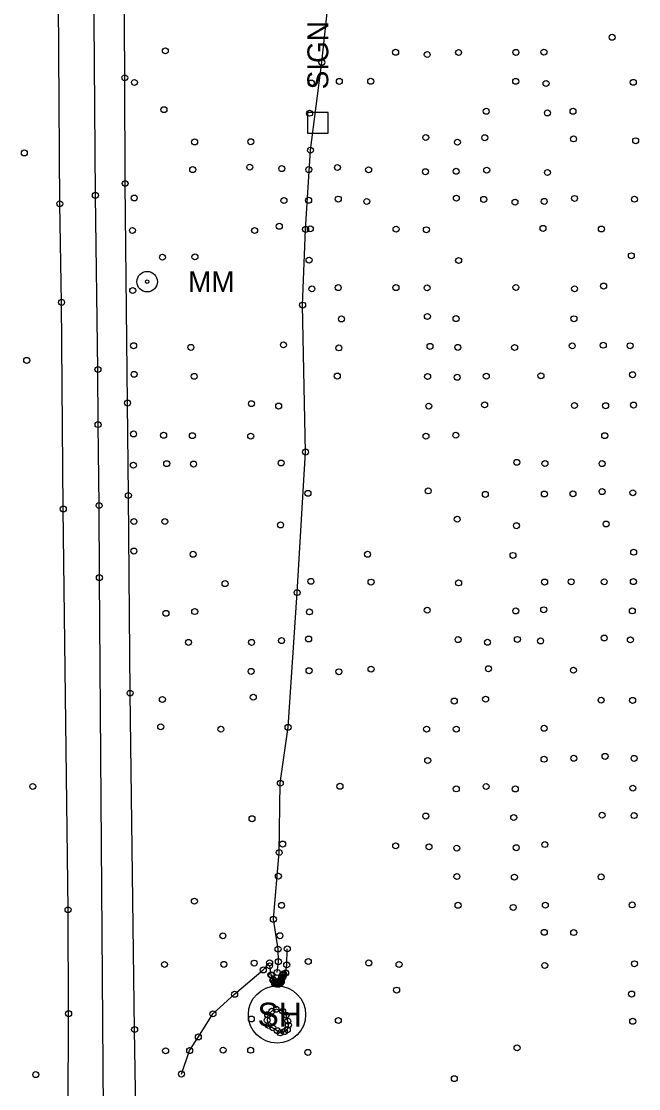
# Model space of a CAD drawing. Extents: x 20503438 to 20508873, y 7964251 to 7984667.
# Drawn here: x 20505498.6 to 20505705.5, y 7978792.6 to 7979150.2 of the extents above; entities that cross this region are included whole.
import ezdxf

# ---------------------------------------------------------------- set-up
doc = ezdxf.new("R2010")
doc.units = 0
for name, color, linetype in [('SurBreakLine', 7, 'Continuous'), ('SurConcreteSlab', 7, 'Continuous'), ('SurDrainageArrowDown', 7, 'Continuous'), ('SurEdgeRoadPaved', 7, 'Continuous'), ('SurEdgeShoulderPaved', 7, 'Continuous'), ('SurNaturalCells', 7, 'Continuous'), ('SurRoadPoints', 7, 'Continuous'), ('SurSurveyPoints', 7, 'Continuous')]:
    doc.layers.add(name, color=color, linetype=linetype)

msp = doc.modelspace()

# ---------------------------------------------------------------- linework, layer by layer
at = {"layer": 'SurBreakLine'}
for points in [[(20505514.35, 7978785.2), (20505514.46, 7978817.7), (20505514.28, 7978852.51), (20505512.68, 7978986.8), (20505512.11, 7979056.03), (20505511.51, 7979089.06), (20505510.83, 7979190.56), (20505510.51, 7979223), (20505509.54, 7979314.45), (20505508.17, 7979430.36), (20505507.9, 7979455.81), (20505505.53, 7979650.97), (20505505.02, 7979706.61), (20505504.56, 7979771.19), (20505504.47, 7979793.44), (20505502.82, 7979928.73), (20505501.16, 7980094.42)], [(20505581.8, 7978833.72), (20505582.27, 7978830.74), (20505582.95, 7978828.92), (20505583.52, 7978827.9), (20505584.02, 7978827.58), (20505584.79, 7978827.55), (20505585.49, 7978827.94), (20505585.73, 7978828.37), (20505586.24, 7978829.96), (20505586.39, 7978830.53), (20505587.19, 7978831.31), (20505587.55, 7978834.07), (20505587.75, 7978839.43)]]:
    msp.add_lwpolyline(points, dxfattribs=at)
msp.add_lwpolyline([(20505586.18, 7978818.55), (20505583.99, 7978819.18), (20505582.57, 7978818.54), (20505581.18, 7978817.35), (20505580.98, 7978815.53), (20505581.52, 7978813.75), (20505582.9, 7978812.97), (20505584.37, 7978812.02), (20505585.34, 7978811.27), (20505586.74, 7978811.7), (20505587.76, 7978812.37), (20505588.11, 7978813.86), (20505587.95, 7978815.21), (20505587.38, 7978817.21)], close=True, dxfattribs=at)
at = {"layer": 'SurConcreteSlab'}
msp.add_lwpolyline([(20505582.56, 7978830.58), (20505583.24, 7978828.94), (20505583.75, 7978828.02), (20505584.27, 7978827.84), (20505584.83, 7978827.84), (20505585.38, 7978828.76), (20505585.82, 7978829.96), (20505586.42, 7978831.02), (20505586.51, 7978830.84), (20505585.73, 7978828.96), (20505585.22, 7978827.98), (20505584.6, 7978827.63), (20505584.07, 7978827.69), (20505583.44, 7978828.11), (20505583.05, 7978828.83), (20505582.37, 7978830.72)], close=True, dxfattribs=at)
at = {"layer": 'SurDrainageArrowDown'}
for points in [[(20505584.36, 7978831.53), (20505584.76, 7978835.16), (20505584.64, 7978839.33), (20505583.08, 7978849.33), (20505585.03, 7978871.7), (20505585.41, 7978894.93), (20505587.99, 7978913.67), (20505591.03, 7978958.8), (20505593.86, 7979005.89), (20505592.88, 7979055.12), (20505593.89, 7979080.48), (20505595.51, 7979107.02), (20505599.3, 7979136.47), (20505604, 7979180.32), (20505607.4, 7979203.11), (20505610.48, 7979217.47), (20505612.29, 7979221.45), (20505614.71, 7979221.86), (20505617.87, 7979222.43), (20505621.6, 7979223.09)], [(20505552.28, 7978797.49), (20505555.03, 7978805.32), (20505557.94, 7978809.91), (20505562.83, 7978817.64), (20505570.1, 7978824.2), (20505579.69, 7978832.36), (20505581.83, 7978834.76)]]:
    msp.add_lwpolyline(points, dxfattribs=at)
at = {"layer": 'SurEdgeRoadPaved'}
msp.add_lwpolyline([(20505526.15, 7978785.31), (20505524.78, 7978963.79), (20505524.69, 7978987.97), (20505524.34, 7979015.09), (20505524.3, 7979033.54), (20505523.43, 7979091.88), (20505522.78, 7979180.46), (20505521.6, 7979292.24), (20505521.33, 7979320.67), (20505520.56, 7979401.33), (20505519.89, 7979455.13), (20505519.35, 7979506.2), (20505517.66, 7979638.45), (20505516.7, 7979736.12), (20505516.05, 7979812.06), (20505513.49, 7980050.6)], dxfattribs=at)
at = {"layer": 'SurEdgeShoulderPaved'}
msp.add_lwpolyline([(20505537.01, 7978785.41), (20505536.59, 7978812.4), (20505535.07, 7978925.11), (20505534.5, 7978991.34), (20505534.22, 7979022.3), (20505533.42, 7979095.86), (20505533.29, 7979131.28), (20505533.03, 7979167), (20505532.2, 7979261.96), (20505531.71, 7979296.39), (20505531.51, 7979326.72), (20505529.51, 7979491.43), (20505528.56, 7979551.33), (20505527.99, 7979598.92), (20505527.53, 7979648.22), (20505526.5, 7979736.1), (20505526.24, 7979761.91), (20505525.26, 7979879.53), (20505525.14, 7979901.72), (20505524.22, 7979974.98)], dxfattribs=at)
at = {"layer": 'SurNaturalCells'}
msp.add_circle((20505584.3, 7978817.4), 9.59, dxfattribs=at)
at = {"layer": 'SurRoadPoints'}
msp.add_lwpolyline([(20505601.41, 7979116.19), (20505601.41, 7979116.19), (20505601.41, 7979119.62), (20505594.55, 7979119.62), (20505594.55, 7979112.76), (20505601.41, 7979112.76), (20505601.41, 7979116.19)], dxfattribs=at)
for radius in [3.43, 0.571]:
    msp.add_circle((20505540.78, 7979062.96), radius, dxfattribs=at)
at = {"layer": 'SurSurveyPoints'}
for centre in [(20505696.6, 7979144.86), (20505546.88, 7979140.3), (20505599.3, 7979136.47), (20505624.05, 7979139.83), (20505634.63, 7979139.07), (20505645.14, 7979139.75), (20505664.35, 7979139.78), (20505673.75, 7979139.88), (20505533.29, 7979131.28), (20505536.53, 7979129.71), (20505595.79, 7979129.51), (20505605.18, 7979130.07), (20505615.69, 7979130.1), (20505664.28, 7979130.09), (20505674.44, 7979129.38), (20505703.68, 7979129.76), (20505546.42, 7979120.6), (20505595.23, 7979119.4), (20505654.4, 7979120.05), (20505674.91, 7979119.49), (20505683.48, 7979120.05), (20505556.69, 7979109.78), (20505575.51, 7979109.85), (20505634.14, 7979111.26), (20505644.75, 7979109.69), (20505653.91, 7979111.2), (20505683.67, 7979110.8), (20505704.48, 7979110.18), (20505499.63, 7979106.1), (20505595.51, 7979107.02), (20505575.17, 7979101.34), (20505585.89, 7979100.84), (20505604.56, 7979101.22), (20505556.05, 7979100.51), (20505594.94, 7979100.51), (20505615, 7979100.44), (20505634.04, 7979099.8), (20505644.33, 7979099.96), (20505654.57, 7979100.34), (20505674.92, 7979099.53), (20505533.42, 7979095.86), (20505523.43, 7979091.88), (20505536.45, 7979091), (20505586.62, 7979090.15), (20505594.89, 7979090.23), (20505604.83, 7979090.63), (20505644.39, 7979090.94), (20505653.56, 7979090.54), (20505683.99, 7979090.86), (20505704.07, 7979090.59), (20505511.51, 7979089.06), (20505614.38, 7979089.84), (20505664.05, 7979089.6), (20505673.83, 7979089.87), (20505535.87, 7979080.13), (20505576.8, 7979080.11), (20505585.06, 7979081.52), (20505593.89, 7979080.48), (20505595.46, 7979080.67), (20505624.19, 7979080.57), (20505634.34, 7979080.36), (20505673.43, 7979080.81), (20505693, 7979080.61), (20505545.92, 7979071.16), (20505556.8, 7979071.27), (20505595.03, 7979070.18), (20505645.15, 7979070.06), (20505703.03, 7979071.65), (20505693.73, 7979061.5), (20505535.95, 7979059.99), (20505595.97, 7979060.55), (20505604.81, 7979060.97), (20505624.16, 7979060.97), (20505634.6, 7979060.9), (20505664.33, 7979061.03), (20505684, 7979060.58), (20505512.11, 7979056.03), (20505592.88, 7979055.12), (20505634.69, 7979051.31), (20505644.3, 7979050.59), (20505605.89, 7979050.47), (20505683.8, 7979050.54), (20505536.26, 7979041.5), (20505555.43, 7979040.96), (20505586.47, 7979041.79), (20505605.02, 7979040.78), (20505635.56, 7979041.29), (20505644.89, 7979040.94), (20505663.92, 7979040.92), (20505683.21, 7979041.46), (20505693.63, 7979041.67), (20505702.61, 7979041.49), (20505500.43, 7979036.59), (20505524.3, 7979033.54), (20505536.41, 7979031.92), (20505556.55, 7979031.25), (20505604.49, 7979031.35), (20505634.76, 7979031.19), (20505644.68, 7979030.94), (20505654.42, 7979031.3), (20505672.74, 7979031.42), (20505703.44, 7979031.8), (20505534.22, 7979022.3), (20505575.74, 7979022.09), (20505584.85, 7979021.29), (20505635.16, 7979021.27), (20505653.87, 7979021.69), (20505683.96, 7979021.46), (20505694.41, 7979021.4), (20505703.76, 7979021.62), (20505524.34, 7979015.09), (20505536.22, 7979011.95), (20505546.31, 7979011.5), (20505555.95, 7979011.37), (20505644.21, 7979011.53), (20505694.11, 7979011.37), (20505575.49, 7979011.21), (20505634.22, 7979011.19), (20505593.86, 7979005.89), (20505536.18, 7979001.47), (20505547.34, 7979001.99), (20505556.32, 7979001.86), (20505585.69, 7979002.21), (20505664.65, 7979002.44), (20505674.07, 7979002.03), (20505693.23, 7979002), (20505534.5, 7978991.34), (20505594.66, 7978992.05), (20505634.97, 7978992.86), (20505654.1, 7978991.69), (20505673.9, 7978991.83), (20505683.46, 7978991.88), (20505693.23, 7978992.62), (20505703.53, 7978992.23), (20505512.68, 7978986.8), (20505524.69, 7978987.97), (20505644.67, 7978983.38), (20505536.35, 7978982.61), (20505546.71, 7978982.61), (20505585.49, 7978981.46), (20505664.52, 7978981.2), (20505694.58, 7978981.77), (20505536.35, 7978972.7), (20505703.81, 7978972.31), (20505556.19, 7978971.62), (20505614.63, 7978971.62), (20505663.37, 7978971.24), (20505524.78, 7978963.79), (20505566.89, 7978961.79), (20505595.66, 7978962.56), (20505615.8, 7978962.31), (20505645.15, 7978962.04), (20505673.96, 7978962.33), (20505682.87, 7978962.42), (20505693.94, 7978962.41), (20505703.71, 7978962.48), (20505591.03, 7978958.8), (20505547.09, 7978951.84), (20505556.72, 7978952.43), (20505595.18, 7978952.32), (20505634.64, 7978952.89), (20505664.31, 7978952.63), (20505673.66, 7978953.04), (20505703.36, 7978952.66), (20505693.94, 7978943.58), (20505554.64, 7978942.11), (20505575.77, 7978942.12), (20505585.82, 7978942.71), (20505594.88, 7978943.24), (20505644.98, 7978943.03), (20505654.83, 7978942.15), (20505664.85, 7978943.1), (20505672.61, 7978942.6), (20505702.71, 7978942.95), (20505595.03, 7978932.62), (20505615.8, 7978933.14), (20505655.16, 7978933.29), (20505683.62, 7978932.79), (20505575.63, 7978932.4), (20505605.02, 7978932.27), (20505535.07, 7978925.11), (20505545.88, 7978922.99), (20505576.35, 7978923.75), (20505643.7, 7978922.45), (20505654.19, 7978923.08), (20505692.89, 7978922.75), (20505703.45, 7978922.68), (20505545.34, 7978913.83), (20505565.49, 7978913.02), (20505587.99, 7978913.67), (20505634.43, 7978913.05), (20505644.37, 7978913.05), (20505673.8, 7978913.32), (20505634.8, 7978902.52), (20505673.78, 7978902.96), (20505683.75, 7978903.28), (20505694.21, 7978903.92), (20505703.95, 7978903.24), (20505502.46, 7978893.83), (20505585.41, 7978894.93), (20505605.39, 7978893.9), (20505654.37, 7978893.83), (20505703.53, 7978893.27), (20505644.38, 7978893.02), (20505664.13, 7978893.01), (20505575.92, 7978883.04), (20505634.14, 7978883.92), (20505663.61, 7978883.43), (20505693.24, 7978884.21), (20505703.95, 7978884.08), (20505586.18, 7978874.55), (20505624.06, 7978873.94), (20505635.23, 7978873.59), (20505644.55, 7978873.18), (20505664.46, 7978873.31), (20505674.04, 7978874.37), (20505585.03, 7978871.7), (20505584.77, 7978863.78), (20505644.58, 7978863.65), (20505663.83, 7978863.45), (20505692.9, 7978863.53), (20505556.62, 7978855.4), (20505585.81, 7978854.01), (20505644.97, 7978854.02), (20505674.21, 7978854.05), (20505703.31, 7978854.15), (20505514.28, 7978852.51), (20505663.45, 7978853.31), (20505583.08, 7978849.33), (20505566.17, 7978843.79), (20505585.27, 7978843.82), (20505673.86, 7978844.96), (20505683.72, 7978844.88), (20505584.64, 7978839.33), (20505587.75, 7978839.43), (20505546.6, 7978834.2), (20505566.48, 7978834.22), (20505576.65, 7978834.65), (20505581.8, 7978833.72), (20505581.83, 7978834.76), (20505584.76, 7978835.16), (20505587.55, 7978834.07), (20505594.78, 7978835.19), (20505615.04, 7978834.71), (20505625.2, 7978834.19), (20505674.03, 7978833.86), (20505704.07, 7978834.43), (20505579.69, 7978832.36), (20505582.27, 7978830.74), (20505582.37, 7978830.72), (20505582.56, 7978830.58), (20505582.95, 7978828.92), (20505583.24, 7978828.94), (20505584.36, 7978831.53), (20505585.73, 7978828.96), (20505585.82, 7978829.96), (20505586.24, 7978829.96), (20505586.39, 7978830.53), (20505586.42, 7978831.02), (20505586.51, 7978830.84), (20505587.19, 7978831.31), (20505583.05, 7978828.83), (20505583.44, 7978828.11), (20505583.52, 7978827.9), (20505583.75, 7978828.02), (20505584.02, 7978827.58), (20505584.07, 7978827.69), (20505584.27, 7978827.84), (20505584.6, 7978827.63), (20505584.79, 7978827.55), (20505584.83, 7978827.84), (20505585.22, 7978827.98), (20505585.38, 7978828.76), (20505585.49, 7978827.94), (20505585.73, 7978828.37), (20505624.38, 7978825.61), (20505570.1, 7978824.2), (20505703.11, 7978824.28), (20505582.57, 7978818.54), (20505583.99, 7978819.18), (20505586.18, 7978818.55), (20505514.46, 7978817.7), (20505562.83, 7978817.64), (20505575.7, 7978815.92), (20505580.98, 7978815.53), (20505581.18, 7978817.35), (20505587.38, 7978817.21), (20505587.95, 7978815.21), (20505604.85, 7978815.42), (20505703.48, 7978815.16), (20505536.59, 7978812.4), (20505581.52, 7978813.75), (20505582.9, 7978812.97), (20505584.37, 7978812.02), (20505585.34, 7978811.27), (20505586.74, 7978811.7), (20505587.76, 7978812.37), (20505588.11, 7978813.86), (20505557.94, 7978809.91), (20505546.98, 7978805.26), (20505555.03, 7978805.32), (20505566.24, 7978805.49), (20505575.47, 7978805.46), (20505594.64, 7978804.73), (20505664.74, 7978806.25), (20505503.48, 7978797.28), (20505552.28, 7978797.49), (20505643.72, 7978795.93)]:
    msp.add_circle(centre, 1, dxfattribs=at)

# ---------------------------------------------------------------- texts
at = {"layer": 'SurNaturalCells'}
msp.add_text('SH', height=7.995, rotation=360, dxfattribs=at).set_placement((20505577.78, 7978813.4))
at = {"layer": 'SurRoadPoints'}
for s, rotation, p in [('SIGN', 90, (20505601.48, 7979127.4)), ('MM', 360, (20505554.49, 7979059.46))]:
    msp.add_text(s, height=6.995, rotation=rotation, dxfattribs=at).set_placement(p)

doc.saveas('drawing.dxf')
